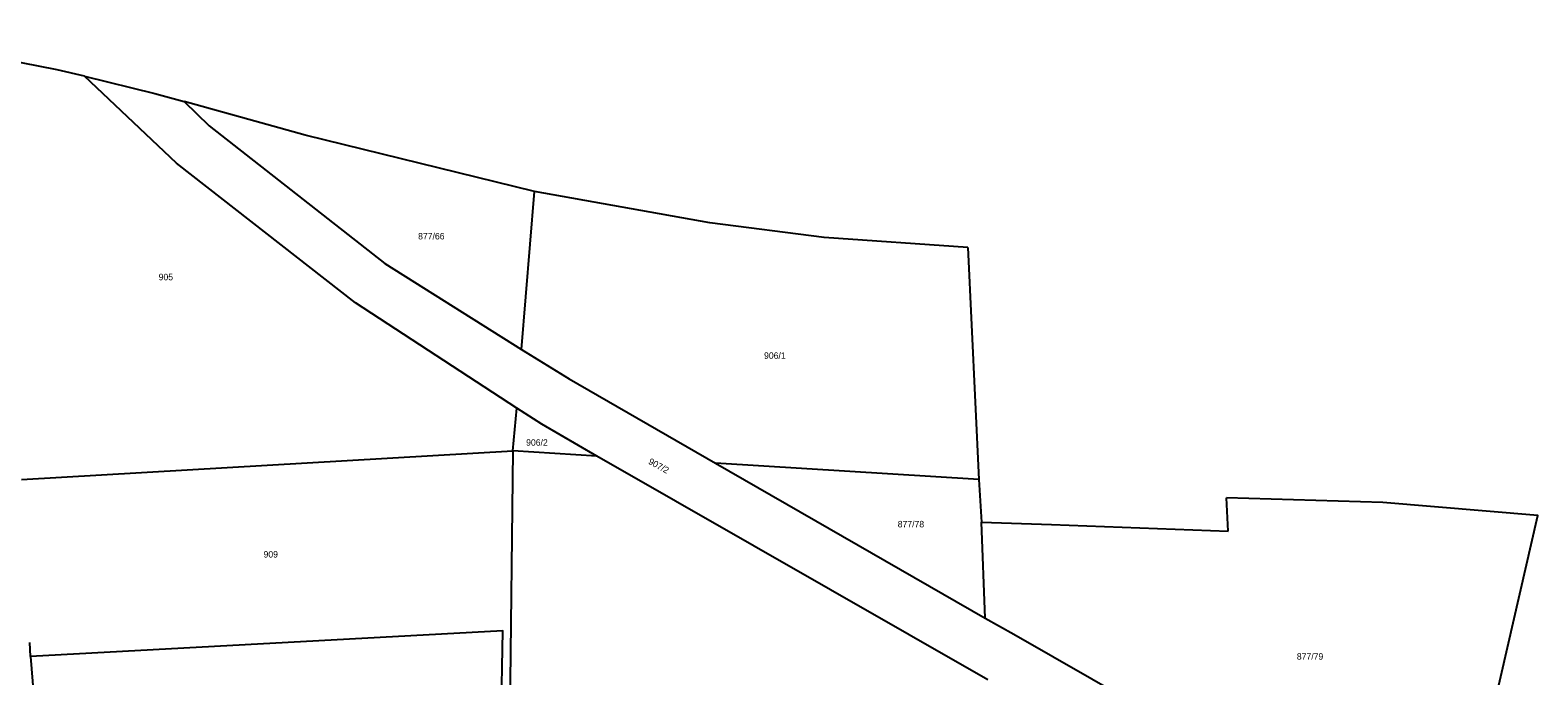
# Model space of a CAD drawing. Extents: x -724107 to -720612, y -1045267 to -1038441.
# Drawn here: x -721458.1 to -721061.2, y -1042693.5 to -1042523.6 of the extents above; entities that cross this region are included whole.
import ezdxf

# ---------------------------------------------------------------- set-up
doc = ezdxf.new("R2010")
doc.units = 0
for name, color, linetype in [('Hranice kat_území', 7, 'Continuous'), ('Hranice parcel', 7, 'Continuous'), ('Parcelní čísla', 7, 'Continuous')]:
    doc.layers.add(name, color=color, linetype=linetype)

msp = doc.modelspace()

# ---------------------------------------------------------------- linework, layer by layer
at = {"layer": 'Hranice kat_území'}
for p, q in [((-721211.3, -1042580.76), (-721208.37, -1042641.81)), ((-721208.37, -1042641.81), (-721207.64, -1042653.02)), ((-721142.76, -1042655.42), (-721143.21, -1042646.61))]:
    msp.add_line(p, q, dxfattribs=at)
for points in [[(-721443.77, -1042535.71), (-721450.98, -1042533.96), (-721488.2, -1042526.76), (-721519.39, -1042523.56)], [(-721443.77, -1042535.71), (-721425.21, -1042540.23), (-721417.52, -1042542.37)], [(-721325.29, -1042566.06), (-721385.71, -1042551.2), (-721417.52, -1042542.37)], [(-721211.3, -1042580.76), (-721249.09, -1042578.12), (-721279.13, -1042574.31), (-721325.29, -1042566.06)], [(-721083.81, -1042748.52), (-721083.19, -1042746.46), (-721073.94, -1042706.66), (-721061.23, -1042651.33), (-721102.03, -1042647.87), (-721143.21, -1042646.61)], [(-721207.64, -1042653.02), (-721189.25, -1042653.7), (-721142.76, -1042655.42)]]:
    msp.add_lwpolyline(points, dxfattribs=at)
at = {"layer": 'Hranice parcel'}
for p, q in [((-721328.73, -1042607.64), (-721325.29, -1042566.06)), ((-721331.04, -1042634.29), (-721330, -1042623.01)), ((-721460.34, -1042641.86), (-721331.04, -1042634.29)), ((-721331.04, -1042634.29), (-721332.12, -1042729.46)), ((-721308.94, -1042635.65), (-721331.04, -1042634.29)), ((-721206.03, -1042694.52), (-721308.94, -1042635.65)), ((-721208.37, -1042641.81), (-721277.7, -1042637.56)), ((-721277.7, -1042637.56), (-721206.66, -1042678.27)), ((-721206.66, -1042678.27), (-721207.64, -1042653.02)), ((-721457.97, -1042688.37), (-721458.17, -1042684.73)), ((-721457.97, -1042688.37), (-721457.18, -1042698.14))]:
    msp.add_line(p, q, dxfattribs=at)
for points in [[(-721330, -1042623.01), (-721372.43, -1042595.34), (-721419.52, -1042558.55), (-721443.77, -1042535.71)], [(-721417.52, -1042542.37), (-721410.97, -1042548.73), (-721364.75, -1042584.99), (-721328.73, -1042607.64)], [(-721328.73, -1042607.64), (-721316.22, -1042615.36), (-721277.7, -1042637.56)], [(-721308.94, -1042635.65), (-721323.42, -1042627.26), (-721330, -1042623.01)], [(-721206.66, -1042678.27), (-721199.17, -1042682.56), (-721085.03, -1042747.84), (-721083.81, -1042748.52)], [(-721334.54, -1042729.34), (-721333.65, -1042681.62), (-721457.97, -1042688.37)]]:
    msp.add_lwpolyline(points, dxfattribs=at)

# ---------------------------------------------------------------- texts
at = {"layer": 'Parcelní čísla'}
for s, p in [('877/66', (-721355.95, -1042578.64)), ('905', (-721424.25, -1042589.38)), ('906/1', (-721264.9, -1042610.06)), ('906/2', (-721327.52, -1042632.93)), ('877/78', (-721229.72, -1042654.41)), ('909', (-721396.64, -1042662.36)), ('877/79', (-721124.66, -1042689.23))]:
    msp.add_text(s, height=1.7, dxfattribs=at).set_placement(p)
msp.add_text('907/2', height=1.7, rotation=331, dxfattribs=at).set_placement((-721295.51, -1042637.58))

doc.saveas('drawing.dxf')
